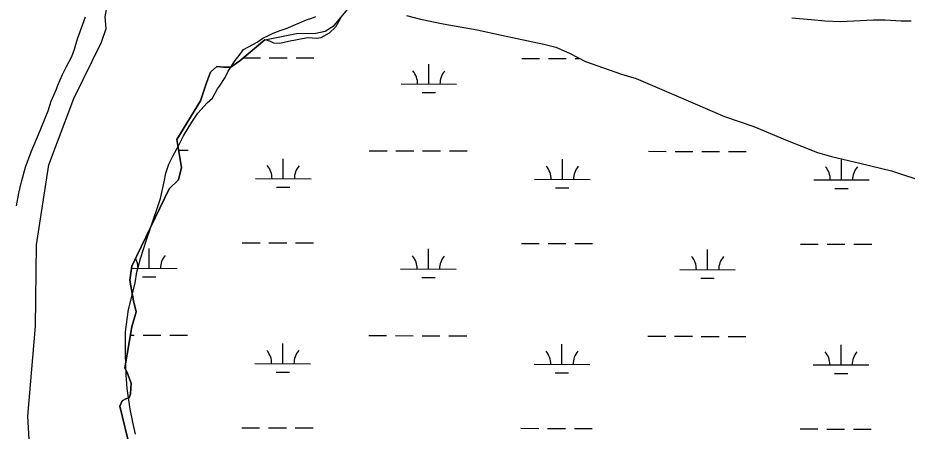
# Model space of a CAD drawing. Extents: x 3180038 to 3217926, y 922069 to 947485.
# Drawn here: x 3205970 to 3207570, y 943101 to 943845 of the extents above; entities that cross this region are included whole.
import ezdxf

# ---------------------------------------------------------------- set-up
doc = ezdxf.new("R2010")
doc.units = 0
for name, color, linetype in [('V-SITE-VEGE', 7, 'Continuous'), ('V-TOPO-SHOR', 7, 'Continuous'), ('V-WETL-SWMP', 7, 'Continuous')]:
    doc.layers.add(name, color=color, linetype=linetype)

msp = doc.modelspace()

# ---------------------------------------------------------------- linework, layer by layer
at = {"layer": 'V-SITE-VEGE'}
for p, q in [((3206489.7, 943841.3), (3206499.1, 943844.1)), ((3206499.1, 943844.1), (3206506.4, 943847)), ((3207362.1, 943844.8), (3207396.9, 943841.7)), ((3206452.8, 943825.6), (3206489.7, 943841.3)), ((3207396.9, 943841.7), (3207421.4, 943839.4)), ((3207421.4, 943839.4), (3207449.6, 943837.8)), ((3207449.6, 943837.8), (3207509, 943841.1)), ((3207509, 943841.1), (3207530, 943841)), ((3207530, 943841), (3207558.9, 943839.4)), ((3207558.9, 943839.4), (3207577, 943839.3)), ((3206410.7, 943808.4), (3206422.3, 943813.4)), ((3206422.3, 943813.4), (3206429.6, 943817)), ((3206429.6, 943817), (3206441.9, 943822)), ((3206441.9, 943822), (3206452.8, 943825.6)), ((3206385.3, 943792.6), (3206400.5, 943801.2)), ((3206400.5, 943801.2), (3206410.7, 943808.4)), ((3206368.6, 943776.8), (3206375.9, 943787.6)), ((3206375.9, 943787.6), (3206385.3, 943792.6)), ((3206348.9, 943748.7), (3206361.3, 943768.2)), ((3206361.3, 943768.2), (3206368.6, 943776.8)), ((3206343.1, 943737.1), (3206348.9, 943748.7)), ((3206332.9, 943722), (3206343.1, 943737.1)), ((3206320.5, 943700.4), (3206329.2, 943717)), ((3206329.2, 943717), (3206332.9, 943722)), ((3206311, 943691.7), (3206320.5, 943700.4)), ((3206294.3, 943673), (3206311, 943691.7)), ((3206283.3, 943657.1), (3206294.3, 943673)), ((3206268, 943632.6), (3206283.3, 943657.1)), ((3206260.7, 943616.8), (3206268, 943632.6)), ((3206249, 943595.8), (3206260.7, 943616.8)), ((3206241.7, 943581.4), (3206249, 943595.8)), ((3206236.6, 943565.5), (3206241.7, 943581.4)), ((3206233.6, 943549.6), (3206236.6, 943565.5)), ((3206226.9, 943520), (3206233.6, 943549.6)), ((3206208.6, 943464.4), (3206226.9, 943520)), ((3206202, 943445.6), (3206208.6, 943464.4)), ((3206196.1, 943428.3), (3206202, 943445.6)), ((3206190.9, 943411.7), (3206196.1, 943428.3)), ((3206184.3, 943387.1), (3206190.9, 943411.7)), ((3206181.3, 943368.3), (3206184.3, 943387.1)), ((3206173.9, 943338.7), (3206181.3, 943368.3)), ((3206169.5, 943319.9), (3206173.9, 943338.7)), ((3206165.7, 943293.9), (3206169.5, 943319.9)), ((3206164.2, 943279.4), (3206165.7, 943293.9)), ((3206164, 943239.6), (3206164.2, 943279.4)), ((3206165.3, 943202.7), (3206164, 943239.6)), ((3206167.3, 943178.1), (3206165.3, 943202.7)), ((3206172.2, 943140.5), (3206167.3, 943178.1)), ((3206177.1, 943117.3), (3206172.2, 943140.5)), ((3206182.1, 943095.6), (3206177.1, 943117.3))]:
    msp.add_line(p, q, dxfattribs=at)
msp.add_lwpolyline([(3205967.9, 943506.8), (3205972.4, 943529.2), (3205976.8, 943549.5), (3205984.2, 943576.2), (3205994.4, 943603.6), (3206010.5, 943641.9), (3206019.3, 943664.3), (3206025.2, 943677.3), (3206030.3, 943694.6), (3206039.9, 943716.3), (3206042.1, 943723.5), (3206050.9, 943743), (3206057.4, 943756), (3206067.7, 943775.4), (3206072.1, 943788.4), (3206077.9, 943807.2), (3206091.9, 943846.2)], dxfattribs=at)
at = {"layer": 'V-TOPO-SHOR'}
for points in [[(3205991, 943086.5), (3205988.2, 943128), (3206002, 943290.2), (3206003.9, 943436.4), (3206026, 943580), (3206070.9, 943699.4), (3206120.8, 943800.7), (3206129, 943825.4), (3206127.3, 943846.2), (3206131.8, 943869.2), (3206147.4, 943904.8), (3206161.6, 943974.8), (3206159.9, 943987), (3206118.5, 943997.6), (3206095.8, 944010.4), (3206059.7, 944033), (3206035, 944045.8), (3206005, 944061.6), (3205985.4, 944073.2), (3205974, 944082.4), (3205972.1, 944088.9)], [(3206551, 943845.5), (3206541.4, 943828), (3206530.2, 943817.1), (3206515.2, 943808.8), (3206508.3, 943807.4), (3206491.1, 943808.6), (3206457.2, 943801.9), (3206441.8, 943798.7), (3206430.8, 943799.4), (3206423.3, 943802.6), (3206414.3, 943805.4), (3206369.4, 943767.3), (3206353.6, 943755.7), (3206340, 943756.2), (3206328.5, 943757.1), (3206317.1, 943746.8), (3206310.5, 943729.7), (3206298.8, 943695.6), (3206256.2, 943626.1), (3206264.6, 943575.5), (3206259.6, 943553.1), (3206242.6, 943537.4), (3206175.2, 943398.2), (3206171.7, 943372.7), (3206178.5, 943335.7), (3206182.9, 943315.7), (3206175.4, 943288.7), (3206162.8, 943215.1), (3206167.6, 943204.8), (3206173.9, 943187.7), (3206173.1, 943168.1), (3206170.7, 943161.4), (3206164.4, 943159.6), (3206157.8, 943155.8), (3206153.7, 943146.4), (3206191.2, 942992.4)]]:
    msp.add_lwpolyline(points, dxfattribs=at)
at = {"layer": 'V-WETL-SWMP'}
for p, q in [((3206375.9, 943772.7), (3206406.6, 943772.7)), ((3206422.6, 943772.6), (3206454.6, 943772.6)), ((3206470.6, 943772.5), (3206502.6, 943772.5)), ((3206876.6, 943771.6), (3206908.6, 943771.5)), ((3206924.6, 943771.5), (3206956.6, 943771.4)), ((3206972.6, 943771.4), (3206980.8, 943771.4)), ((3206709.4, 943725.6), (3206709.5, 943761.6)), ((3206659.4, 943725.7), (3206759.4, 943725.5)), ((3206697.4, 943710.2), (3206721.4, 943710.1)), ((3206259.5, 943606.5), (3206276.4, 943606.5)), ((3206602.3, 943605.7), (3206634.3, 943605.7)), ((3206650.3, 943605.6), (3206682.3, 943605.6)), ((3206698.3, 943605.5), (3206730.3, 943605.4)), ((3206746.3, 943605.4), (3206778.3, 943605.3)), ((3207104.2, 943604.6), (3207136.2, 943604.5)), ((3207152.2, 943604.5), (3207184.2, 943604.4)), ((3207200.2, 943604.4), (3207232.2, 943604.3)), ((3207248.2, 943604.3), (3207280.2, 943604.2)), ((3206447.6, 943555.3), (3206447.6, 943591.3)), ((3206949.5, 943554.2), (3206949.6, 943590.2)), ((3207451.4, 943553.1), (3207451.5, 943589.1)), ((3206397.6, 943555.5), (3206497.6, 943555.2)), ((3206899.5, 943554.3), (3206999.5, 943554.1)), ((3206435.5, 943539.9), (3206459.5, 943539.9)), ((3206937.4, 943538.8), (3206961.4, 943538.8)), ((3207401.4, 943553.2), (3207501.4, 943553)), ((3207439.3, 943537.7), (3207463.3, 943537.6)), ((3206206.7, 943394), (3206206.8, 943430)), ((3206373.9, 943440.1), (3206405.9, 943440)), ((3206421.9, 943440), (3206453.9, 943439.9)), ((3206469.9, 943439.9), (3206501.9, 943439.8)), ((3206708.6, 943392.9), (3206708.7, 943428.9)), ((3206875.8, 943438.9), (3206907.8, 943438.9)), ((3206923.8, 943438.8), (3206955.8, 943438.8)), ((3206971.8, 943438.7), (3207003.8, 943438.7)), ((3207210.5, 943391.8), (3207210.6, 943427.8)), ((3207377.7, 943437.8), (3207409.7, 943437.7)), ((3207425.7, 943437.7), (3207457.7, 943437.6)), ((3207473.7, 943437.6), (3207505.7, 943437.5)), ((3206174.6, 943394.1), (3206256.7, 943393.9)), ((3206194.7, 943378.6), (3206218.7, 943378.6)), ((3206658.6, 943393), (3206758.6, 943392.8)), ((3207160.5, 943391.9), (3207260.5, 943391.6)), ((3206696.6, 943377.5), (3206720.6, 943377.4)), ((3207198.5, 943376.4), (3207222.5, 943376.3)), ((3206172.9, 943274), (3206179.6, 943274)), ((3206195.6, 943274), (3206227.6, 943273.9)), ((3206243.6, 943273.9), (3206275.6, 943273.8)), ((3206601.5, 943273.1), (3206633.5, 943273)), ((3206649.5, 943273), (3206681.5, 943272.9)), ((3206697.5, 943272.8), (3206729.5, 943272.8)), ((3206745.5, 943272.7), (3206777.5, 943272.7)), ((3207103.4, 943271.9), (3207135.4, 943271.9)), ((3207151.4, 943271.8), (3207183.4, 943271.8)), ((3207199.4, 943271.7), (3207231.4, 943271.6)), ((3207247.4, 943271.6), (3207279.4, 943271.5)), ((3206446.8, 943222.7), (3206446.9, 943258.7)), ((3206948.7, 943221.5), (3206948.8, 943257.5)), ((3207450.6, 943220.4), (3207450.7, 943256.4)), ((3206396.8, 943222.8), (3206496.8, 943222.6)), ((3206898.7, 943221.7), (3206998.7, 943221.4)), ((3207400.6, 943220.5), (3207500.6, 943220.3)), ((3206434.8, 943207.3), (3206458.8, 943207.2)), ((3206936.7, 943206.1), (3206960.7, 943206.1)), ((3207438.6, 943205), (3207462.6, 943204.9)), ((3206373.2, 943107.4), (3206405.2, 943107.3)), ((3206421.2, 943107.3), (3206453.2, 943107.2)), ((3206469.2, 943107.2), (3206501.2, 943107.1)), ((3206875.1, 943106.3), (3206907.1, 943106.2)), ((3206923.1, 943106.2), (3206955.1, 943106.1)), ((3206971.1, 943106.1), (3207003.1, 943106)), ((3207377, 943105.1), (3207409, 943105.1)), ((3207425, 943105), (3207457, 943105)), ((3207473, 943104.9), (3207505, 943104.9))]:
    msp.add_line(p, q, dxfattribs=at)
for points in [[(3206191.2, 942992.4), (3206153.7, 943146.4), (3206157.8, 943155.8), (3206164.4, 943159.6), (3206170.7, 943161.4), (3206173.1, 943168.1), (3206173.9, 943187.7), (3206167.6, 943204.8), (3206162.8, 943215.1), (3206175.4, 943288.7), (3206182.9, 943315.7), (3206178.5, 943335.7), (3206171.7, 943372.7), (3206175.2, 943398.2), (3206242.6, 943537.4), (3206259.6, 943553.1), (3206264.6, 943575.5), (3206256.2, 943626.1), (3206298.8, 943695.6), (3206310.5, 943729.7), (3206317.1, 943746.8), (3206328.5, 943757.1), (3206340, 943756.2), (3206353.6, 943755.7), (3206369.4, 943767.3), (3206414.3, 943805.4), (3206438.6, 943809.9), (3206471.6, 943816.3), (3206506.5, 943817.3), (3206522.9, 943820.5), (3206539.1, 943830.9), (3206579, 943879.1)], [(3206669.3, 943848.8), (3206694.7, 943842.2), (3206735.4, 943833.9), (3206796.2, 943822.9), (3206840.1, 943813.8), (3206916.3, 943797.4), (3206937.5, 943791.8), (3206962.1, 943781.1), (3206991.1, 943766.1), (3207055.8, 943743.1), (3207082.2, 943735.7), (3207157.5, 943703.2), (3207241.3, 943667.3), (3207294, 943649), (3207354, 943624.3), (3207408.2, 943602.5), (3207433.3, 943595.2), (3207484.4, 943583), (3207541.1, 943569.3), (3207605.1, 943548.6)]]:
    msp.add_lwpolyline(points, dxfattribs=at)
for centre, start, end in [((3206654.1, 943726.2), 359.099, 40.6427), ((3206764.6, 943725.9), 139.099, 180.6427), ((3206392.3, 943555.9), 359.099, 40.6427), ((3206502.8, 943555.7), 139.099, 180.6427), ((3206894.2, 943554.8), 359.099, 40.6427), ((3207004.7, 943554.6), 139.099, 180.6427), ((3207396.1, 943553.7), 359.099, 40.6427), ((3207506.6, 943553.4), 139.099, 180.6427), ((3206151.5, 943394.6), 359.099, 30.0549), ((3206262, 943394.4), 139.099, 180.6427), ((3206653.4, 943393.5), 359.099, 40.6427), ((3206763.9, 943393.2), 139.099, 180.6427), ((3207155.3, 943392.4), 359.099, 40.6427), ((3207265.8, 943392.1), 139.099, 180.6427), ((3206391.6, 943223.3), 359.099, 40.6427), ((3206502.1, 943223), 139.099, 180.6427), ((3206893.5, 943222.1), 359.099, 40.6427), ((3207004, 943221.9), 139.099, 180.6427), ((3207395.4, 943221), 359.099, 40.6427), ((3207505.9, 943220.8), 139.099, 180.6427)]:
    msp.add_arc(centre, 35.2, start, end, dxfattribs=at)

doc.saveas('drawing.dxf')
